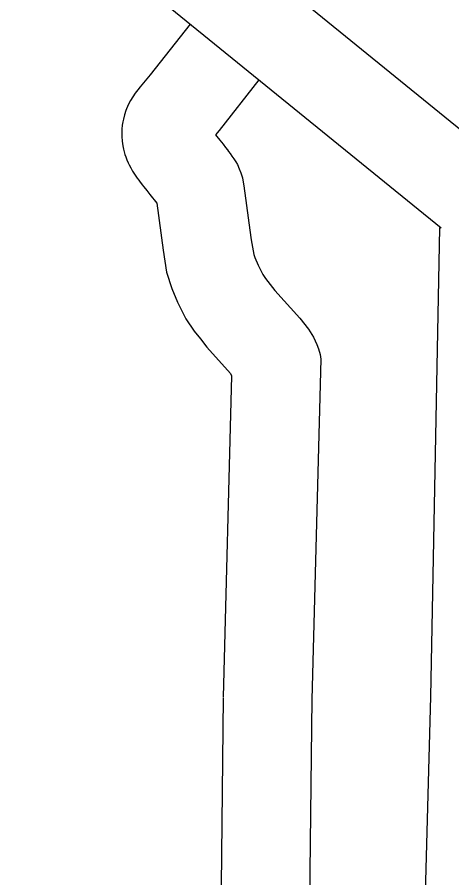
# Model space of a CAD drawing. Extents: x 1370567 to 1373900, y 377514 to 379648.
# Drawn here: x 1370770.69 to 1370785.41, y 379466.13 to 379495.29 of the extents above; entities that cross this region are included whole.
import ezdxf

# ---------------------------------------------------------------- set-up
doc = ezdxf.new("R2010")
doc.units = 0
doc.layers.add('Default', color=7, linetype='Continuous')

msp = doc.modelspace()

# ---------------------------------------------------------------- linework, layer by layer
at = {"layer": 'Default'}
for points in [[(1370762.164, 379510.612), (1370787.459, 379490.064)], [(1370760.273, 379508.283), (1370785.049, 379488.157)], [(1370776.549, 379495.062), (1370775.201, 379493.339), (1370774.859, 379492.93), (1370774.779, 379492.832), (1370774.692, 379492.716), (1370774.61, 379492.6), (1370774.534, 379492.477), (1370774.451, 379492.328), (1370774.372, 379492.13), (1370774.325, 379491.983), (1370774.29, 379491.844), (1370774.27, 379491.748), (1370774.252, 379491.632), (1370774.239, 379491.497), (1370774.234, 379491.377), (1370774.234, 379491.249), (1370774.245, 379491.089), (1370774.27, 379490.93), (1370774.293, 379490.822), (1370774.315, 379490.735), (1370774.342, 379490.643), (1370774.367, 379490.566), (1370774.407, 379490.455), (1370774.451, 379490.358), (1370774.484, 379490.288), (1370774.536, 379490.187), (1370774.601, 379490.071), (1370774.665, 379489.971), (1370774.708, 379489.907), (1370774.753, 379489.844), (1370774.809, 379489.769), (1370774.859, 379489.704), (1370774.9, 379489.651), (1370774.929, 379489.616), (1370774.983, 379489.547), (1370775.081, 379489.422), (1370775.182, 379489.29), (1370775.42, 379488.987)], [(1370778.878, 379493.17), (1370777.534, 379491.452), (1370777.414, 379491.308), (1370777.455, 379491.257), (1370777.555, 379491.125), (1370777.664, 379490.987), (1370777.747, 379490.88), (1370777.814, 379490.795), (1370777.852, 379490.741), (1370777.905, 379490.673), (1370777.967, 379490.588), (1370778.034, 379490.491), (1370778.092, 379490.395), (1370778.15, 379490.298), (1370778.215, 379490.156), (1370778.269, 379490.02), (1370778.319, 379489.848), (1370778.349, 379489.705), (1370778.366, 379489.582)], [(1370778.366, 379489.582), (1370778.604, 379487.831), (1370778.617, 379487.744), (1370778.712, 379487.253)], [(1370775.42, 379488.987), (1370775.635, 379487.395), (1370775.753, 379486.65)], [(1370784.996, 379488.158), (1370784.687, 379472.264)], [(1370778.712, 379487.253), (1370778.745, 379487.151), (1370778.854, 379486.891), (1370779.011, 379486.576), (1370779.105, 379486.436), (1370779.262, 379486.241), (1370779.423, 379486.028), (1370780.271, 379485.091), (1370780.554, 379484.723), (1370780.731, 379484.452), (1370780.838, 379484.199), (1370780.902, 379484.056), (1370780.952, 379483.864)], [(1370775.753, 379486.65), (1370775.931, 379486.102), (1370776.126, 379485.641), (1370776.408, 379485.071), (1370776.686, 379484.656), (1370776.899, 379484.392), (1370777.11, 379484.113), (1370777.922, 379483.216), (1370777.956, 379483.144)], [(1370780.952, 379483.864), (1370780.972, 379483.704), (1370780.667, 379472.169)], [(1370777.956, 379483.144), (1370777.668, 379472.248)], [(1370777.668, 379472.225), (1370777.528, 379459.508), (1370777.583, 379454.908), (1370777.473, 379452.553), (1370776.848, 379430.173), (1370776.528, 379413.332), (1370775.854, 379385.586), (1370783.872, 379385.363)], [(1370780.667, 379472.192), (1370780.528, 379459.509), (1370780.584, 379454.856), (1370780.471, 379452.441), (1370779.847, 379430.103), (1370779.527, 379413.267), (1370778.926, 379388.502), (1370784.394, 379388.35)], [(1370784.688, 379472.275), (1370783.995, 379446.428)]]:
    msp.add_lwpolyline(points, dxfattribs=at)

doc.saveas('drawing.dxf')
